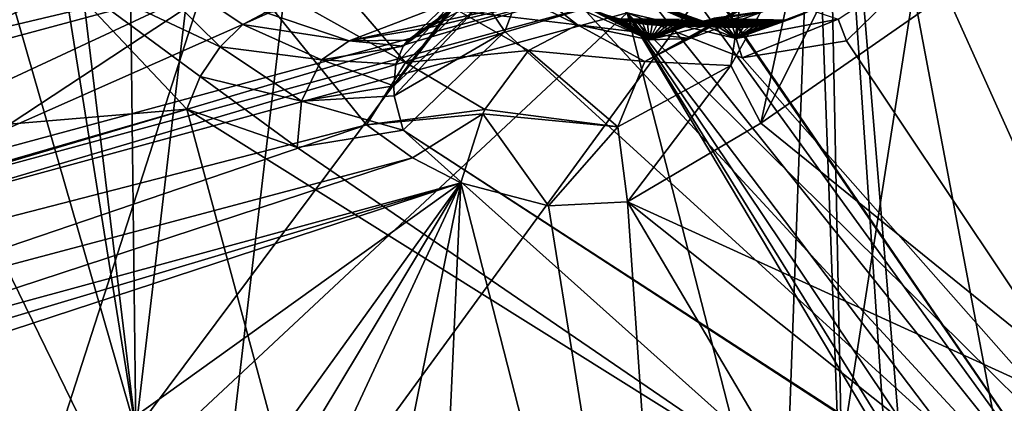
# Model space of a CAD drawing. Header units: metres. Extents: x -150 to 307, y -550 to 84.
# Tile 945 of 1056: x 199.15 to 206.33, y 41.56 to 44.35. Entities that reach past the tile are written whole.
import ezdxf

# ---------------------------------------------------------------- set-up
doc = ezdxf.new("R2010")
doc.units = ezdxf.units.M
doc.layers.add('solid_26006363', color=7, linetype='CONTINUOUS')

msp = doc.modelspace()

# ---------------------------------------------------------------- linework, layer by layer
at = {"layer": 'solid_26006363'}
for points in [[(198.41069, 38.132439, 912.562683), (196.485336, 56.242718, 905.555481), (204.535141, 57.130486, 912.7276)], [(205.239792, 37.984932, 918.647217), (198.41069, 38.132439, 912.562683), (204.535141, 57.130486, 912.7276)], [(205.239792, 37.984932, 918.647217), (204.535141, 57.130486, 912.7276), (212.915314, 55.872066, 920.194031)], [(210.369186, 43.635254, 892.676941), (204.065338, 55.461704, 891.131287), (207.468201, 55.90892, 894.161926)], [(211.848404, 35.674782, 924.535278), (205.239792, 37.984932, 918.647217), (212.915314, 55.872066, 920.194031)], [(210.369186, 43.635254, 892.676941), (206.09552, 47.792999, 890.293213), (204.065338, 55.461704, 891.131287)], [(201.944595, 47.848389, 893.538391), (205.588669, 49.579876, 897.162354), (207.29303, 40.070835, 895.7854)], [(207.876984, 39.203773, 896.055542), (205.588669, 49.579876, 897.162354), (205.687805, 49.591389, 897.250854)], [(207.876984, 39.203773, 896.055542), (207.29303, 40.070835, 895.7854), (205.588669, 49.579876, 897.162354)], [(206.926727, 46.6833, 897.380493), (207.876984, 39.203773, 896.055542), (205.687805, 49.591389, 897.250854)], [(196.779678, 47.213314, 911.235229), (200.500763, 39.591072, 916.334229), (201.651764, 49.373913, 915.042419)], [(201.651764, 49.373913, 915.042419), (200.500763, 39.591072, 916.334229), (206.086868, 47.236534, 919.437012)], [(204.669907, 38.835926, 895.245117), (205.003983, 48.066303, 898.202942), (200.001678, 41.359241, 892.042664)], [(200.410873, 44.8391, 893.357605), (200.001678, 41.359241, 892.042664), (205.003983, 48.066303, 898.202942)], [(205.192398, 38.808907, 895.678345), (205.003983, 48.066303, 898.202942), (204.669907, 38.835926, 895.245117)], [(205.865631, 37.734978, 895.974182), (207.871307, 32.90202, 896.539978), (205.003983, 48.066303, 898.202942)], [(207.080734, 47.020054, 899.655579), (205.003983, 48.066303, 898.202942), (207.871307, 32.90202, 896.539978)], [(205.653519, 38.384018, 895.959045), (205.865631, 37.734978, 895.974182), (205.003983, 48.066303, 898.202942)], [(205.192398, 38.808907, 895.678345), (205.653519, 38.384018, 895.959045), (205.003983, 48.066303, 898.202942)], [(202.690842, 46.780304, 893.828369), (201.944595, 47.848389, 893.538391), (207.29303, 40.070835, 895.7854)], [(206.09552, 47.792999, 890.293213), (207.88385, 40.153702, 889.636902), (205.964432, 46.782345, 889.878723)], [(207.930771, 40.212826, 889.691345), (207.88385, 40.153702, 889.636902), (206.09552, 47.792999, 890.293213)], [(208.698563, 40.690506, 890.459045), (207.930771, 40.212826, 889.691345), (206.09552, 47.792999, 890.293213)], [(210.369186, 43.635254, 892.676941), (208.698563, 40.690506, 890.459045), (206.09552, 47.792999, 890.293213)], [(196.779678, 47.213314, 911.235229), (196.07933, 35.491276, 913.228882), (200.500763, 39.591072, 916.334229)], [(200.500763, 39.591072, 916.334229), (204.250427, 35.525394, 920.349731), (206.086868, 47.236534, 919.437012)], [(206.086868, 47.236534, 919.437012), (204.250427, 35.525394, 920.349731), (210.785965, 46.683491, 923.515747)], [(200.001678, 41.359241, 892.042664), (198.399689, 46.912949, 892.33313), (194.364319, 41.236042, 887.505005)], [(199.30925, 45.695877, 892.707703), (198.399689, 46.912949, 892.33313), (200.001678, 41.359241, 892.042664)], [(202.899033, 46.132004, 893.804626), (202.690842, 46.780304, 893.828369), (207.29303, 40.070835, 895.7854)], [(207.88385, 40.153702, 889.636902), (206.066696, 46.18885, 889.787659), (205.964432, 46.782345, 889.878723)], [(204.250427, 35.525394, 920.349731), (208.436569, 35.115726, 923.891113), (210.785965, 46.683491, 923.515747)], [(205.125443, 44.73151, 891.645569), (204.555618, 43.59927, 890.849243), (208.285858, 46.190983, 894.745117)], [(207.423553, 41.273582, 892.607666), (208.285858, 46.190983, 894.745117), (204.555618, 43.59927, 890.849243)], [(207.88385, 40.153702, 889.636902), (206.059998, 45.654552, 889.625488), (206.066696, 46.18885, 889.787659)], [(196.905457, 45.489365, 885.206238), (197.46521, 43.922447, 885.208862), (200.29483, 46.130692, 888.090698)], [(200.773117, 44.707058, 888.06665), (200.29483, 46.130692, 888.090698), (197.46521, 43.922447, 885.208862)], [(202.970673, 45.467342, 893.6651), (202.899033, 46.132004, 893.804626), (207.29303, 40.070835, 895.7854)], [(202.484421, 46.041569, 886.802795), (198.319489, 44.0121, 882.912659), (198.134445, 44.835007, 882.993225)], [(202.484421, 46.041569, 886.802795), (202.830093, 45.227001, 886.849304), (198.319489, 44.0121, 882.912659)], [(199.542633, 45.153553, 892.737976), (199.30925, 45.695877, 892.707703), (200.001678, 41.359241, 892.042664)], [(207.88385, 40.153702, 889.636902), (205.791275, 44.798344, 889.15564), (206.059998, 45.654552, 889.625488)], [(202.899734, 44.826782, 893.41687), (202.970673, 45.467342, 893.6651), (207.29303, 40.070835, 895.7854)], [(202.830093, 45.227001, 886.849304), (198.268021, 43.206741, 882.655396), (198.319489, 44.0121, 882.912659)], [(202.830093, 45.227001, 886.849304), (203.352386, 44.584766, 887.092224), (198.268021, 43.206741, 882.655396)], [(202.130066, 44.293594, 891.708801), (203.254044, 44.562241, 890.309021), (203.83725, 45.207977, 890.976807)], [(202.488953, 44.564781, 892.097534), (202.130066, 44.293594, 891.708801), (203.83725, 45.207977, 890.976807)], [(199.959702, 44.828987, 892.984192), (199.542633, 45.153553, 892.737976), (200.001678, 41.359241, 892.042664)], [(199.767654, 44.990837, 890.662842), (200.61554, 44.154854, 891.064514), (199.404922, 44.724228, 890.517944)], [(199.767654, 44.990837, 890.662842), (200.946777, 44.404823, 890.786072), (200.780655, 44.315746, 890.960022)], [(199.767654, 44.990837, 890.662842), (200.780655, 44.315746, 890.960022), (200.61554, 44.154854, 891.064514)], [(201.173889, 44.959011, 888.283752), (200.773117, 44.707058, 888.06665), (201.964676, 44.039661, 888.639954)], [(201.173889, 44.959011, 888.283752), (201.964676, 44.039661, 888.639954), (202.350769, 44.417007, 888.511536)], [(204.843521, 44.92963, 891.316772), (204.337173, 44.018753, 890.592224), (204.555618, 43.59927, 890.849243)], [(204.399216, 44.431267, 890.14325), (204.337173, 44.018753, 890.592224), (204.843521, 44.92963, 891.316772)], [(204.843521, 44.92963, 891.316772), (204.555618, 43.59927, 890.849243), (205.125443, 44.73151, 891.645569)], [(200.410873, 44.8391, 893.357605), (199.959702, 44.828987, 892.984192), (200.001678, 41.359241, 892.042664)], [(202.535812, 44.491138, 892.912842), (202.899734, 44.826782, 893.41687), (202.688568, 44.266121, 893.078308)], [(202.688568, 44.266121, 893.078308), (202.899734, 44.826782, 893.41687), (207.29303, 40.070835, 895.7854)], [(205.118484, 44.355209, 888.535461), (205.791275, 44.798344, 889.15564), (205.179367, 44.196823, 888.479797)], [(207.88385, 40.153702, 889.636902), (205.179367, 44.196823, 888.479797), (205.791275, 44.798344, 889.15564)], [(195.30571, 43.273209, 886.841614), (195.08522, 44.483379, 887.004517), (199.404922, 44.724228, 890.517944)], [(195.30571, 43.273209, 886.841614), (199.404922, 44.724228, 890.517944), (200.372162, 43.698963, 891.011536)], [(200.773117, 44.707058, 888.06665), (197.501343, 43.18383, 885.036011), (197.393661, 42.481415, 884.763062)], [(201.680511, 43.587135, 888.487183), (200.773117, 44.707058, 888.06665), (197.393661, 42.481415, 884.763062)], [(200.773117, 44.707058, 888.06665), (197.46521, 43.922447, 885.208862), (197.501343, 43.18383, 885.036011)], [(200.469818, 43.937542, 891.085449), (200.372162, 43.698963, 891.011536), (199.404922, 44.724228, 890.517944)], [(200.469818, 43.937542, 891.085449), (199.404922, 44.724228, 890.517944), (200.61554, 44.154854, 891.064514)], [(201.964676, 44.039661, 888.639954), (200.773117, 44.707058, 888.06665), (201.680511, 43.587135, 888.487183)], [(202.52121, 44.713139, 892.62085), (201.879547, 43.871254, 892.176331), (201.896118, 44.027725, 892.082886)], [(202.52121, 44.713139, 892.62085), (202.535812, 44.491138, 892.912842), (201.879547, 43.871254, 892.176331)], [(202.52121, 44.713139, 892.62085), (201.896118, 44.027725, 892.082886), (201.949356, 44.157887, 891.963867)], [(202.488953, 44.564781, 892.097534), (202.52121, 44.713139, 892.62085), (201.949356, 44.157887, 891.963867)], [(203.352386, 44.584766, 887.092224), (198.232071, 43.06596, 882.589783), (198.268021, 43.206741, 882.655396)], [(203.352386, 44.584766, 887.092224), (203.46463, 44.488903, 887.156677), (198.232071, 43.06596, 882.589783)], [(201.555252, 44.198288, 891.207886), (202.433655, 44.536304, 889.628113), (203.254044, 44.562241, 890.309021)], [(202.130066, 44.293594, 891.708801), (201.555252, 44.198288, 891.207886), (203.254044, 44.562241, 890.309021)], [(202.488953, 44.564781, 892.097534), (201.949356, 44.157887, 891.963867), (201.982437, 44.202557, 891.907532)], [(202.488953, 44.564781, 892.097534), (201.982437, 44.202557, 891.907532), (202.130066, 44.293594, 891.708801)], [(203.742935, 44.20454, 888.625732), (203.217758, 44.476997, 888.272766), (202.845215, 44.607643, 888.005676)], [(202.966766, 44.438656, 888.266602), (203.219696, 44.314236, 888.414612), (202.845215, 44.607643, 888.005676)], [(203.742935, 44.20454, 888.625732), (202.845215, 44.607643, 888.005676), (203.219696, 44.314236, 888.414612)], [(204.699615, 44.589706, 889.696594), (203.710754, 44.047424, 889.441467), (204.399216, 44.431267, 890.14325)], [(204.699615, 44.589706, 889.696594), (204.036835, 44.214775, 889.02002), (203.710754, 44.047424, 889.441467)], [(204.580276, 44.414429, 889.373535), (204.036835, 44.214775, 889.02002), (204.699615, 44.589706, 889.696594)], [(203.46463, 44.488903, 887.156677), (198.187958, 42.929958, 882.519104), (198.232071, 43.06596, 882.589783)], [(203.46463, 44.488903, 887.156677), (203.580566, 44.401684, 887.226685), (198.187958, 42.929958, 882.519104)], [(201.555252, 44.198288, 891.207886), (200.946777, 44.404823, 890.786072), (202.433655, 44.536304, 889.628113)], [(202.535812, 44.491138, 892.912842), (201.88414, 43.797298, 892.207458), (201.879547, 43.871254, 892.176331)], [(202.535812, 44.491138, 892.912842), (202.688568, 44.266121, 893.078308), (201.88414, 43.797298, 892.207458)], [(204.374634, 44.215405, 887.885742), (203.580566, 44.401684, 887.226685), (203.597443, 44.533691, 887.34967)], [(204.23671, 44.305473, 888.043945), (204.374634, 44.215405, 887.885742), (203.597443, 44.533691, 887.34967)], [(204.198395, 44.310753, 888.014587), (204.23671, 44.305473, 888.043945), (203.597443, 44.533691, 887.34967)], [(204.160019, 44.317169, 887.985596), (204.198395, 44.310753, 888.014587), (203.597443, 44.533691, 887.34967)], [(204.121597, 44.324718, 887.956909), (204.160019, 44.317169, 887.985596), (203.597443, 44.533691, 887.34967)], [(204.08316, 44.333397, 887.928589), (204.121597, 44.324718, 887.956909), (203.597443, 44.533691, 887.34967)], [(204.044708, 44.343193, 887.900574), (204.08316, 44.333397, 887.928589), (203.597443, 44.533691, 887.34967)], [(204.006287, 44.354103, 887.872986), (204.044708, 44.343193, 887.900574), (203.597443, 44.533691, 887.34967)], [(202.350769, 44.417007, 888.511536), (201.964676, 44.039661, 888.639954), (202.86116, 44.128307, 888.814758)], [(202.966766, 44.438656, 888.266602), (202.350769, 44.417007, 888.511536), (203.219696, 44.314236, 888.414612)], [(202.350769, 44.417007, 888.511536), (202.86116, 44.128307, 888.814758), (203.219696, 44.314236, 888.414612)], [(203.742935, 44.20454, 888.625732), (203.249222, 44.461155, 888.293945), (203.217758, 44.476997, 888.272766)], [(203.742935, 44.20454, 888.625732), (203.282562, 44.445244, 888.316711), (203.249222, 44.461155, 888.293945)], [(203.742935, 44.20454, 888.625732), (203.317871, 44.429386, 888.341125), (203.282562, 44.445244, 888.316711)], [(203.742935, 44.20454, 888.625732), (203.355331, 44.413654, 888.36731), (203.317871, 44.429386, 888.341125)], [(203.742935, 44.20454, 888.625732), (203.395035, 44.398209, 888.395447), (203.355331, 44.413654, 888.36731)], [(204.399216, 44.431267, 890.14325), (203.710754, 44.047424, 889.441467), (204.337173, 44.018753, 890.592224)], [(204.580276, 44.414429, 889.373535), (204.077057, 44.328369, 888.934875), (203.742935, 44.20454, 888.625732)], [(204.580276, 44.414429, 889.373535), (203.742935, 44.20454, 888.625732), (204.036835, 44.214775, 889.02002)], [(204.580276, 44.414429, 889.373535), (204.110489, 44.334915, 888.964233), (204.077057, 44.328369, 888.934875)], [(204.580276, 44.414429, 889.373535), (204.144531, 44.34264, 888.994385), (204.110489, 44.334915, 888.964233)], [(204.580276, 44.414429, 889.373535), (204.17926, 44.351646, 889.025452), (204.144531, 44.34264, 888.994385)], [(204.580276, 44.414429, 889.373535), (204.214737, 44.362057, 889.057617), (204.17926, 44.351646, 889.025452)], [(204.922287, 44.421532, 888.637756), (205.118484, 44.355209, 888.535461), (204.374634, 44.215405, 887.885742)], [(204.889481, 44.405415, 888.605896), (204.922287, 44.421532, 888.637756), (204.374634, 44.215405, 887.885742)], [(203.580566, 44.401684, 887.226685), (199.125519, 40.242237, 882.56311), (198.187958, 42.929958, 882.519104)], [(203.580566, 44.401684, 887.226685), (205.48996, 36.965519, 886.874268), (199.125519, 40.242237, 882.56311)], [(200.780655, 44.315746, 890.960022), (200.946777, 44.404823, 890.786072), (201.555252, 44.198288, 891.207886)], [(203.742935, 44.20454, 888.625732), (203.424866, 44.387428, 888.416809), (203.395035, 44.398209, 888.395447)], [(203.742935, 44.20454, 888.625732), (203.455963, 44.376938, 888.43927), (203.424866, 44.387428, 888.416809)], [(203.742935, 44.20454, 888.625732), (203.488419, 44.366795, 888.462952), (203.455963, 44.376938, 888.43927)], [(203.742935, 44.20454, 888.625732), (203.522232, 44.357109, 888.487915), (203.488419, 44.366795, 888.462952)], [(203.522232, 44.357109, 888.487915), (204.044708, 44.343193, 887.900574), (204.006287, 44.354103, 887.872986)], [(203.522232, 44.357109, 888.487915), (203.557541, 44.347942, 888.514221), (204.044708, 44.343193, 887.900574)], [(203.742935, 44.20454, 888.625732), (203.557541, 44.347942, 888.514221), (203.522232, 44.357109, 888.487915)], [(203.557541, 44.347942, 888.514221), (204.08316, 44.333397, 887.928589), (204.044708, 44.343193, 887.900574)], [(203.557541, 44.347942, 888.514221), (203.594315, 44.339436, 888.541931), (204.08316, 44.333397, 887.928589)], [(203.742935, 44.20454, 888.625732), (203.594315, 44.339436, 888.541931), (203.557541, 44.347942, 888.514221)], [(207.784149, 37.356106, 888.860474), (205.48996, 36.965519, 886.874268), (203.580566, 44.401684, 887.226685)], [(207.88385, 40.153702, 889.636902), (203.580566, 44.401684, 887.226685), (204.418304, 44.074398, 887.819946)], [(204.374634, 44.215405, 887.885742), (204.418304, 44.074398, 887.819946), (203.580566, 44.401684, 887.226685)], [(207.549194, 38.002941, 888.820679), (207.784149, 37.356106, 888.860474), (203.580566, 44.401684, 887.226685)], [(207.460297, 38.623562, 888.89856), (207.549194, 38.002941, 888.820679), (203.580566, 44.401684, 887.226685)], [(207.498581, 39.232265, 889.081726), (207.460297, 38.623562, 888.89856), (203.580566, 44.401684, 887.226685)], [(207.88385, 40.153702, 889.636902), (207.498581, 39.232265, 889.081726), (203.580566, 44.401684, 887.226685)], [(204.110489, 44.334915, 888.964233), (204.144531, 44.34264, 888.994385), (204.647354, 44.323174, 888.382568)], [(204.144531, 44.34264, 888.994385), (204.17926, 44.351646, 889.025452), (204.683121, 44.331604, 888.414368)], [(204.144531, 44.34264, 888.994385), (204.683121, 44.331604, 888.414368), (204.647354, 44.323174, 888.382568)], [(204.17926, 44.351646, 889.025452), (204.214737, 44.362057, 889.057617), (204.718536, 44.341148, 888.446228)], [(204.17926, 44.351646, 889.025452), (204.718536, 44.341148, 888.446228), (204.683121, 44.331604, 888.414368)], [(204.214737, 44.362057, 889.057617), (204.753586, 44.351803, 888.478088), (204.718536, 44.341148, 888.446228)], [(204.856201, 44.390373, 888.573975), (204.889481, 44.405415, 888.605896), (204.374634, 44.215405, 887.885742)], [(204.822433, 44.376423, 888.541992), (204.856201, 44.390373, 888.573975), (204.374634, 44.215405, 887.885742)], [(204.788223, 44.363564, 888.510071), (204.822433, 44.376423, 888.541992), (204.374634, 44.215405, 887.885742)], [(204.753586, 44.351803, 888.478088), (204.788223, 44.363564, 888.510071), (204.374634, 44.215405, 887.885742)], [(204.374634, 44.215405, 887.885742), (205.118484, 44.355209, 888.535461), (204.418304, 44.074398, 887.819946)], [(204.718536, 44.341148, 888.446228), (204.753586, 44.351803, 888.478088), (204.374634, 44.215405, 887.885742)], [(204.683121, 44.331604, 888.414368), (204.718536, 44.341148, 888.446228), (204.374634, 44.215405, 887.885742)], [(205.118484, 44.355209, 888.535461), (205.179367, 44.196823, 888.479797), (204.418304, 44.074398, 887.819946)], [(200.61554, 44.154854, 891.064514), (200.780655, 44.315746, 890.960022), (201.354202, 44.060226, 891.444824)], [(200.780655, 44.315746, 890.960022), (201.555252, 44.198288, 891.207886), (201.354202, 44.060226, 891.444824)], [(201.982437, 44.202557, 891.907532), (201.555252, 44.198288, 891.207886), (202.130066, 44.293594, 891.708801)], [(203.219696, 44.314236, 888.414612), (202.86116, 44.128307, 888.814758), (203.710754, 44.047424, 889.441467)], [(204.036835, 44.214775, 889.02002), (203.219696, 44.314236, 888.414612), (203.710754, 44.047424, 889.441467)], [(203.742935, 44.20454, 888.625732), (203.219696, 44.314236, 888.414612), (204.036835, 44.214775, 889.02002)], [(203.594315, 44.339436, 888.541931), (204.121597, 44.324718, 887.956909), (204.08316, 44.333397, 887.928589)], [(203.594315, 44.339436, 888.541931), (203.632675, 44.33168, 888.571167), (204.121597, 44.324718, 887.956909)], [(203.742935, 44.20454, 888.625732), (203.632675, 44.33168, 888.571167), (203.594315, 44.339436, 888.541931)], [(203.632675, 44.33168, 888.571167), (204.160019, 44.317169, 887.985596), (204.121597, 44.324718, 887.956909)], [(203.632675, 44.33168, 888.571167), (203.66362, 44.326267, 888.595032), (204.160019, 44.317169, 887.985596)], [(203.742935, 44.20454, 888.625732), (203.66362, 44.326267, 888.595032), (203.632675, 44.33168, 888.571167)], [(203.66362, 44.326267, 888.595032), (204.198395, 44.310753, 888.014587), (204.160019, 44.317169, 887.985596)], [(203.66362, 44.326267, 888.595032), (203.695557, 44.321468, 888.619812), (204.198395, 44.310753, 888.014587)], [(203.742935, 44.20454, 888.625732), (203.695557, 44.321468, 888.619812), (203.66362, 44.326267, 888.595032)], [(203.695557, 44.321468, 888.619812), (204.23671, 44.305473, 888.043945), (204.198395, 44.310753, 888.014587)], [(203.695557, 44.321468, 888.619812), (203.728577, 44.317356, 888.645752), (204.23671, 44.305473, 888.043945)], [(203.742935, 44.20454, 888.625732), (203.728577, 44.317356, 888.645752), (203.695557, 44.321468, 888.619812)], [(203.728577, 44.317356, 888.645752), (204.274948, 44.301334, 888.073547), (204.23671, 44.305473, 888.043945)], [(203.728577, 44.317356, 888.645752), (203.762695, 44.314014, 888.672791), (204.274948, 44.301334, 888.073547)], [(203.742935, 44.20454, 888.625732), (203.762695, 44.314014, 888.672791), (203.728577, 44.317356, 888.645752)], [(203.742935, 44.20454, 888.625732), (204.077057, 44.328369, 888.934875), (204.044296, 44.322933, 888.906433)], [(203.742935, 44.20454, 888.625732), (204.044296, 44.322933, 888.906433), (204.012283, 44.318539, 888.878906)], [(203.742935, 44.20454, 888.625732), (204.012283, 44.318539, 888.878906), (203.980957, 44.315102, 888.852173)], [(203.742935, 44.20454, 888.625732), (203.980957, 44.315102, 888.852173), (203.950256, 44.312546, 888.826233)], [(203.742935, 44.20454, 888.625732), (203.797867, 44.311546, 888.700928), (203.762695, 44.314014, 888.672791)], [(203.742935, 44.20454, 888.625732), (203.950256, 44.312546, 888.826233), (203.91037, 44.310421, 888.792908)], [(203.742935, 44.20454, 888.625732), (203.834229, 44.310043, 888.730347), (203.797867, 44.311546, 888.700928)], [(203.742935, 44.20454, 888.625732), (203.91037, 44.310421, 888.792908), (203.871735, 44.309631, 888.760986)], [(203.742935, 44.20454, 888.625732), (203.871735, 44.309631, 888.760986), (203.834229, 44.310043, 888.730347)], [(203.762695, 44.314014, 888.672791), (204.313065, 44.298347, 888.103455), (204.274948, 44.301334, 888.073547)], [(203.762695, 44.314014, 888.672791), (203.797867, 44.311546, 888.700928), (204.313065, 44.298347, 888.103455)], [(203.797867, 44.311546, 888.700928), (204.351044, 44.296513, 888.133667), (204.313065, 44.298347, 888.103455)], [(203.797867, 44.311546, 888.700928), (203.834229, 44.310043, 888.730347), (204.351044, 44.296513, 888.133667)], [(203.834229, 44.310043, 888.730347), (204.38887, 44.29583, 888.164063), (204.351044, 44.296513, 888.133667)], [(203.834229, 44.310043, 888.730347), (203.871735, 44.309631, 888.760986), (204.38887, 44.29583, 888.164063)], [(203.871735, 44.309631, 888.760986), (203.91037, 44.310421, 888.792908), (204.426529, 44.296307, 888.194763)], [(203.871735, 44.309631, 888.760986), (204.426529, 44.296307, 888.194763), (204.38887, 44.29583, 888.164063)], [(203.91037, 44.310421, 888.792908), (203.950256, 44.312546, 888.826233), (204.463989, 44.297939, 888.225647)], [(203.91037, 44.310421, 888.792908), (204.463989, 44.297939, 888.225647), (204.426529, 44.296307, 888.194763)], [(203.950256, 44.312546, 888.826233), (203.980957, 44.315102, 888.852173), (204.501205, 44.300716, 888.256714)], [(203.950256, 44.312546, 888.826233), (204.501205, 44.300716, 888.256714), (204.463989, 44.297939, 888.225647)], [(203.980957, 44.315102, 888.852173), (204.012283, 44.318539, 888.878906), (204.538177, 44.304634, 888.287964)], [(203.980957, 44.315102, 888.852173), (204.538177, 44.304634, 888.287964), (204.501205, 44.300716, 888.256714)], [(204.012283, 44.318539, 888.878906), (204.044296, 44.322933, 888.906433), (204.538177, 44.304634, 888.287964)], [(204.044296, 44.322933, 888.906433), (204.077057, 44.328369, 888.934875), (204.57486, 44.309685, 888.319397)], [(204.044296, 44.322933, 888.906433), (204.57486, 44.309685, 888.319397), (204.538177, 44.304634, 888.287964)], [(204.077057, 44.328369, 888.934875), (204.110489, 44.334915, 888.964233), (204.611267, 44.315865, 888.350952)], [(204.077057, 44.328369, 888.934875), (204.611267, 44.315865, 888.350952), (204.57486, 44.309685, 888.319397)], [(204.110489, 44.334915, 888.964233), (204.647354, 44.323174, 888.382568), (204.611267, 44.315865, 888.350952)], [(204.23671, 44.305473, 888.043945), (204.274948, 44.301334, 888.073547), (204.374634, 44.215405, 887.885742)], [(204.274948, 44.301334, 888.073547), (204.313065, 44.298347, 888.103455), (204.374634, 44.215405, 887.885742)], [(204.313065, 44.298347, 888.103455), (204.351044, 44.296513, 888.133667), (204.374634, 44.215405, 887.885742)], [(204.351044, 44.296513, 888.133667), (204.38887, 44.29583, 888.164063), (204.374634, 44.215405, 887.885742)], [(204.647354, 44.323174, 888.382568), (204.683121, 44.331604, 888.414368), (204.374634, 44.215405, 887.885742)], [(204.611267, 44.315865, 888.350952), (204.647354, 44.323174, 888.382568), (204.374634, 44.215405, 887.885742)], [(204.57486, 44.309685, 888.319397), (204.611267, 44.315865, 888.350952), (204.374634, 44.215405, 887.885742)], [(204.538177, 44.304634, 888.287964), (204.57486, 44.309685, 888.319397), (204.374634, 44.215405, 887.885742)], [(204.501205, 44.300716, 888.256714), (204.538177, 44.304634, 888.287964), (204.374634, 44.215405, 887.885742)], [(204.463989, 44.297939, 888.225647), (204.501205, 44.300716, 888.256714), (204.374634, 44.215405, 887.885742)], [(204.426529, 44.296307, 888.194763), (204.463989, 44.297939, 888.225647), (204.374634, 44.215405, 887.885742)], [(204.38887, 44.29583, 888.164063), (204.426529, 44.296307, 888.194763), (204.374634, 44.215405, 887.885742)], [(201.354202, 44.060226, 891.444824), (201.555252, 44.198288, 891.207886), (201.949356, 44.157887, 891.963867)], [(201.982437, 44.202557, 891.907532), (201.949356, 44.157887, 891.963867), (201.555252, 44.198288, 891.207886)], [(201.88414, 43.797298, 892.207458), (202.688568, 44.266121, 893.078308), (201.949051, 43.547329, 892.261169)], [(201.949051, 43.547329, 892.261169), (202.688568, 44.266121, 893.078308), (207.29303, 40.070835, 895.7854)], [(207.88385, 40.153702, 889.636902), (204.418304, 44.074398, 887.819946), (205.179367, 44.196823, 888.479797)], [(200.469818, 43.937542, 891.085449), (200.61554, 44.154854, 891.064514), (201.20755, 43.758568, 891.593079)], [(200.61554, 44.154854, 891.064514), (201.354202, 44.060226, 891.444824), (201.20755, 43.758568, 891.593079)], [(201.354202, 44.060226, 891.444824), (201.949356, 44.157887, 891.963867), (201.896118, 44.027725, 892.082886)], [(201.964676, 44.039661, 888.639954), (202.544022, 43.69883, 889.007324), (202.86116, 44.128307, 888.814758)], [(202.86116, 44.128307, 888.814758), (202.544022, 43.69883, 889.007324), (203.512985, 43.570721, 889.771973)], [(203.710754, 44.047424, 889.441467), (202.86116, 44.128307, 888.814758), (203.512985, 43.570721, 889.771973)], [(201.20755, 43.758568, 891.593079), (201.354202, 44.060226, 891.444824), (201.879547, 43.871254, 892.176331)], [(201.354202, 44.060226, 891.444824), (201.896118, 44.027725, 892.082886), (201.879547, 43.871254, 892.176331)], [(201.964676, 44.039661, 888.639954), (201.680511, 43.587135, 888.487183), (202.544022, 43.69883, 889.007324)], [(203.710754, 44.047424, 889.441467), (203.512985, 43.570721, 889.771973), (204.337173, 44.018753, 890.592224)], [(204.337173, 44.018753, 890.592224), (203.512985, 43.570721, 889.771973), (203.583405, 43.024372, 889.886536)], [(204.337173, 44.018753, 890.592224), (203.583405, 43.024372, 889.886536), (204.555618, 43.59927, 890.849243)], [(200.469818, 43.937542, 891.085449), (201.17691, 43.420055, 891.590637), (200.372162, 43.698963, 891.011536)], [(200.469818, 43.937542, 891.085449), (201.20755, 43.758568, 891.593079), (201.17691, 43.420055, 891.590637)], [(201.20755, 43.758568, 891.593079), (201.879547, 43.871254, 892.176331), (201.88414, 43.797298, 892.207458)], [(201.20755, 43.758568, 891.593079), (201.88414, 43.797298, 892.207458), (201.949051, 43.547329, 892.261169)], [(195.046021, 42.162815, 886.338013), (200.372162, 43.698963, 891.011536), (201.44046, 39.739399, 890.814453)], [(195.046021, 42.162815, 886.338013), (195.30571, 43.273209, 886.841614), (200.372162, 43.698963, 891.011536)], [(205.049164, 40.773567, 894.074951), (201.44046, 39.739399, 890.814453), (200.372162, 43.698963, 891.011536)], [(201.17691, 43.420055, 891.590637), (205.049164, 40.773567, 894.074951), (200.372162, 43.698963, 891.011536)], [(201.20755, 43.758568, 891.593079), (201.949051, 43.547329, 892.261169), (201.17691, 43.420055, 891.590637)], [(202.544022, 43.69883, 889.007324), (201.680511, 43.587135, 888.487183), (202.528076, 43.666771, 889.01062)], [(202.544022, 43.69883, 889.007324), (202.528076, 43.666771, 889.01062), (203.512985, 43.570721, 889.771973)], [(202.528076, 43.666771, 889.01062), (201.680511, 43.587135, 888.487183), (202.016602, 43.346359, 888.693665)], [(202.528076, 43.666771, 889.01062), (202.016602, 43.346359, 888.693665), (202.369675, 43.1632, 888.930786)], [(202.528076, 43.666771, 889.01062), (202.369675, 43.1632, 888.930786), (203.008148, 42.996838, 889.406799)], [(203.512985, 43.570721, 889.771973), (202.528076, 43.666771, 889.01062), (203.008148, 42.996838, 889.406799)], [(201.680511, 43.587135, 888.487183), (197.393661, 42.481415, 884.763062), (197.255081, 42.081081, 884.54834)], [(202.016602, 43.346359, 888.693665), (201.680511, 43.587135, 888.487183), (197.255081, 42.081081, 884.54834)], [(203.512985, 43.570721, 889.771973), (203.008148, 42.996838, 889.406799), (203.583405, 43.024372, 889.886536)], [(207.423553, 41.273582, 892.607666), (204.555618, 43.59927, 890.849243), (203.583405, 43.024372, 889.886536)], [(201.17691, 43.420055, 891.590637), (201.949051, 43.547329, 892.261169), (205.049164, 40.773567, 894.074951)], [(201.949051, 43.547329, 892.261169), (206.192841, 40.795311, 895.044922), (205.049164, 40.773567, 894.074951)], [(201.949051, 43.547329, 892.261169), (207.29303, 40.070835, 895.7854), (206.192841, 40.795311, 895.044922)], [(202.016602, 43.346359, 888.693665), (197.255081, 42.081081, 884.54834), (197.064651, 41.72097, 884.304688)], [(202.369675, 43.1632, 888.930786), (202.016602, 43.346359, 888.693665), (197.064651, 41.72097, 884.304688)], [(202.369675, 43.1632, 888.930786), (197.064651, 41.72097, 884.304688), (197.111328, 41.589283, 884.306946)], [(202.369675, 43.1632, 888.930786), (197.111328, 41.589283, 884.306946), (197.157898, 41.457596, 884.309265)], [(202.369675, 43.1632, 888.930786), (197.157898, 41.457596, 884.309265), (197.72023, 39.831799, 884.336975)], [(202.369675, 43.1632, 888.930786), (197.72023, 39.831799, 884.336975), (199.183334, 38.742264, 885.222595)], [(202.369675, 43.1632, 888.930786), (199.183334, 38.742264, 885.222595), (199.739578, 38.796352, 885.677551)], [(202.369675, 43.1632, 888.930786), (199.739578, 38.796352, 885.677551), (200.289429, 38.689518, 886.089722)], [(202.369675, 43.1632, 888.930786), (200.289429, 38.689518, 886.089722), (201.328232, 38.037804, 886.763855)], [(202.369675, 43.1632, 888.930786), (201.328232, 38.037804, 886.763855), (202.086533, 36.978336, 887.122498)], [(204.014786, 36.731766, 888.632446), (202.369675, 43.1632, 888.930786), (202.086533, 36.978336, 887.122498)], [(203.008148, 42.996838, 889.406799), (202.369675, 43.1632, 888.930786), (204.014786, 36.731766, 888.632446)], [(203.583405, 43.024372, 889.886536), (203.008148, 42.996838, 889.406799), (204.014786, 36.731766, 888.632446)], [(205.508926, 39.768074, 890.610596), (203.583405, 43.024372, 889.886536), (204.014786, 36.731766, 888.632446)], [(206.263641, 40.889832, 891.531616), (207.423553, 41.273582, 892.607666), (203.583405, 43.024372, 889.886536)], [(205.508926, 39.768074, 890.610596), (206.263641, 40.889832, 891.531616), (203.583405, 43.024372, 889.886536)], [(195.81926, 39.967228, 886.372803), (195.046021, 42.162815, 886.338013), (201.44046, 39.739399, 890.814453)]]:
    msp.add_3dface(points, dxfattribs=at)

doc.saveas('drawing.dxf')
